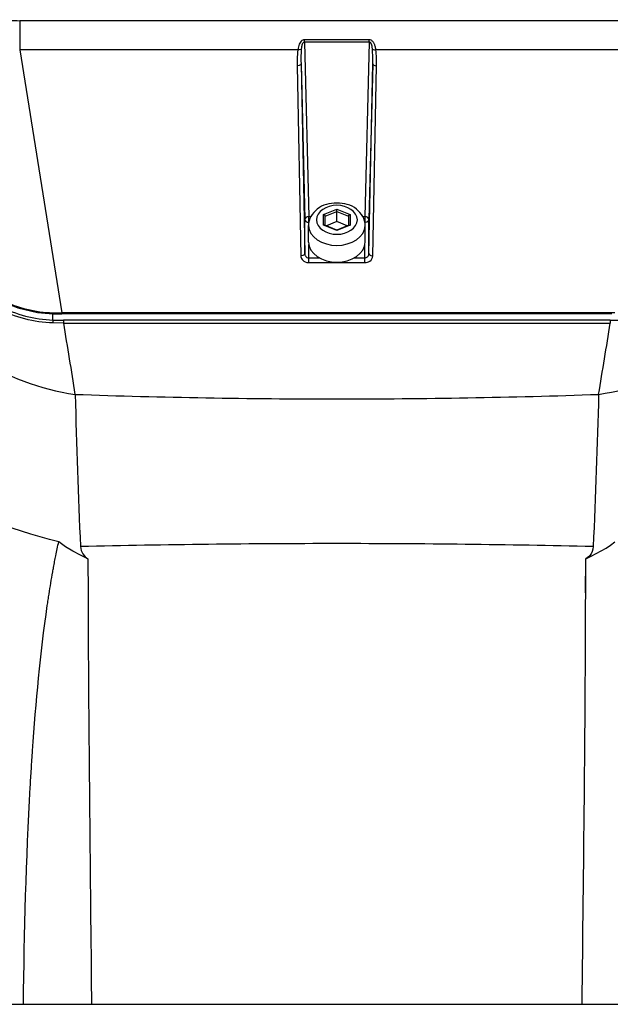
# Paper-space layout 'Sheet' of a CAD drawing. Header units: inches. Extents: x 0.2 to 10.8, y 0.2 to 8.3.
# Tile 409 of 545: x 7.549 to 7.849, y 4.62 to 5.119. Entities that reach past the tile are written whole.
import ezdxf

# ---------------------------------------------------------------- set-up
doc = ezdxf.new("R2010")
doc.units = ezdxf.units.IN
doc.header["$MEASUREMENT"] = 0
doc.layers.get('0').update_dxf_attribs({"lineweight": 5})
doc.layers.add('02___PRT_ALL_AXES', color=7, linetype='Continuous')

psp = doc.layouts.new('Sheet')

# ---------------------------------------------------------------- linework, layer by layer
at = {"color": 0, "linetype": 'ByBlock', "lineweight": -3}
for p, q in [((7.549042, 5.118793), (7.549002, 5.104042)), ((7.870713, 5.118793), (7.549042, 5.118793)), ((7.693462, 5.107917), (7.693462, 5.109107)), ((7.726293, 5.109107), (7.693462, 5.109107)), ((7.693462, 5.107917), (7.695611, 5.01934)), ((7.726293, 5.107917), (7.693462, 5.107917)), ((7.726293, 5.107917), (7.724144, 5.01934)), ((7.726293, 5.107917), (7.726293, 5.109107)), ((7.549002, 5.104042), (7.570338, 4.970597)), ((7.690121, 5.104042), (7.549002, 5.104042)), ((7.870753, 5.104042), (7.729634, 5.104042)), ((7.689695, 5.095847), (7.691612, 4.999488)), ((7.691695, 5.096915), (7.693611, 5.017926)), ((7.691695, 5.096915), (7.693611, 5.000556)), ((7.726144, 5.000556), (7.72806, 5.096915)), ((7.72806, 5.096915), (7.726144, 5.017926)), ((7.728143, 4.999488), (7.73006, 5.095847)), ((7.703189, 5.020493), (7.709877, 5.023224)), ((7.703189, 5.015032), (7.703189, 5.020493)), ((7.703989, 5.019601), (7.709877, 5.022005)), ((7.709877, 5.016914), (7.709877, 5.023224)), ((7.709877, 5.023224), (7.716566, 5.020493)), ((7.709877, 5.022005), (7.715766, 5.019601)), ((7.716566, 5.020493), (7.716566, 5.015032)), ((7.693611, 5.000556), (7.693611, 5.017926)), ((7.695611, 5.016537), (7.695611, 5.01934)), ((7.696621, 5.01934), (7.695611, 5.01934)), ((7.709877, 5.012599), (7.703793, 5.015083)), ((7.703989, 5.015003), (7.703989, 5.019601)), ((7.709877, 5.016914), (7.704593, 5.014757)), ((7.715162, 5.014757), (7.709877, 5.016914)), ((7.715962, 5.015083), (7.709877, 5.012599)), ((7.715766, 5.019601), (7.715766, 5.015003)), ((7.724144, 5.01934), (7.723128, 5.01934)), ((7.724144, 5.01934), (7.724144, 5.016537)), ((7.726144, 5.000556), (7.726144, 5.017926)), ((7.695477, 5.006449), (7.695477, 5.014934)), ((7.709877, 5.012301), (7.703189, 5.015032)), ((7.716566, 5.015032), (7.709877, 5.012301)), ((7.709877, 5.012599), (7.709877, 5.012301)), ((7.724277, 5.006449), (7.724277, 5.014934)), ((7.695611, 4.996039), (7.695611, 5.005309)), ((7.724144, 4.996039), (7.724144, 5.005309)), ((7.695611, 4.998496), (7.700963, 4.998496)), ((7.695611, 4.996039), (7.724144, 4.996039)), ((7.718792, 4.998496), (7.724144, 4.998496)), ((7.565842, 4.970643), (7.567336, 4.970618)), ((7.565842, 4.970643), (7.565849, 4.970081)), ((7.567336, 4.970618), (7.568834, 4.970602)), ((7.568834, 4.970602), (7.570338, 4.970598)), ((7.850921, 4.970602), (7.570338, 4.970597)), ((7.570338, 4.970597), (7.570338, 4.970023)), ((7.571169, 4.965397), (7.565836, 4.965461)), ((7.565852, 4.970073), (7.570338, 4.970024)), ((7.565877, 4.966935), (7.565877, 4.970073)), ((7.565877, 4.966935), (7.57117, 4.966867)), ((7.849417, 4.970023), (7.570338, 4.970023)), ((7.57117, 4.966867), (7.571169, 4.965397)), ((7.571169, 4.965397), (7.848586, 4.965397)), ((7.848585, 4.966867), (7.57117, 4.966867)), ((7.848585, 4.966867), (7.853877, 4.966935)), ((7.848585, 4.966867), (7.848585, 4.965397)), ((7.583643, 4.845787), (7.583673, 4.828082)), ((7.836035, 4.828461), (7.836112, 4.845787)), ((7.836093, 4.828462), (7.836112, 4.845787)), ((7.585317, 4.63284), (7.585461, 4.619785)), ((7.293877, 4.619786), (8.125877, 4.619786))]:
    psp.add_line(p, q, dxfattribs=at)
for points in [[(7.693462, 5.109107), (7.693027, 5.109061), (7.692582, 5.108915), (7.692149, 5.108667), (7.691753, 5.108329), (7.691399, 5.107915), (7.691089, 5.107434), (7.690818, 5.106887), (7.690584, 5.106267), (7.690387, 5.105575), (7.690233, 5.104828), (7.690121, 5.104042)], [(7.693462, 5.107917), (7.693245, 5.10789), (7.693023, 5.107797), (7.692808, 5.107637), (7.692612, 5.107415), (7.692437, 5.107139), (7.692285, 5.106815), (7.692153, 5.10644), (7.69204, 5.106007), (7.691947, 5.105514), (7.691876, 5.10497), (7.691826, 5.104381)], [(7.729634, 5.104042), (7.729569, 5.104533), (7.729492, 5.104994), (7.729403, 5.105425), (7.729304, 5.105824), (7.729196, 5.10619), (7.729083, 5.106522), (7.728965, 5.106821), (7.728844, 5.107091), (7.728718, 5.10734), (7.728585, 5.107573), (7.72844, 5.107798), (7.728276, 5.108019), (7.728086, 5.108242), (7.727857, 5.108466), (7.727574, 5.108689), (7.727222, 5.108892), (7.726795, 5.109045), (7.726293, 5.109107)], [(7.727929, 5.104381), (7.727901, 5.104751), (7.727866, 5.105092), (7.727824, 5.105406), (7.727778, 5.105693), (7.727726, 5.105953), (7.727672, 5.106186), (7.727615, 5.106394), (7.727556, 5.10658), (7.727495, 5.10675), (7.72743, 5.106909), (7.727359, 5.107061), (7.727278, 5.107209), (7.727185, 5.107357), (7.727072, 5.107505), (7.726931, 5.107651), (7.726757, 5.107783), (7.726544, 5.10788), (7.726293, 5.107917)], [(7.690121, 5.104042), (7.68998, 5.102884), (7.689866, 5.101683), (7.689776, 5.100379), (7.689713, 5.098975), (7.689684, 5.097467), (7.689695, 5.095847)], [(7.691826, 5.104381), (7.691383, 5.104155), (7.690791, 5.104037), (7.690121, 5.104042)], [(7.691826, 5.104381), (7.691767, 5.103327), (7.691722, 5.102233), (7.69169, 5.101044), (7.691673, 5.099765), (7.691673, 5.098391), (7.691695, 5.096915)], [(7.72806, 5.096915), (7.72808, 5.098216), (7.728084, 5.099409), (7.728074, 5.100502), (7.728055, 5.101502), (7.728026, 5.102427), (7.727986, 5.10336), (7.727929, 5.104381)], [(7.727929, 5.104381), (7.728372, 5.104155), (7.728964, 5.104037), (7.729634, 5.104042)], [(7.73006, 5.095847), (7.730071, 5.097275), (7.730053, 5.098583), (7.73001, 5.099783), (7.729948, 5.100881), (7.729871, 5.101897), (7.729771, 5.102921), (7.729634, 5.104042)], [(7.691695, 5.096915), (7.691424, 5.096392), (7.690693, 5.096001), (7.689695, 5.095847)], [(7.72806, 5.096915), (7.728331, 5.096392), (7.729062, 5.096001), (7.73006, 5.095847)], [(7.695611, 5.01934), (7.694864, 5.01923), (7.694214, 5.018927), (7.693766, 5.018463), (7.693611, 5.017926)], [(7.693611, 5.017926), (7.693776, 5.017389), (7.694226, 5.016931), (7.694872, 5.016637), (7.695611, 5.016537)], [(7.726144, 5.017926), (7.725999, 5.018447), (7.725574, 5.018904), (7.724915, 5.019223), (7.724144, 5.01934)], [(7.724144, 5.016537), (7.725134, 5.016722), (7.725864, 5.017229), (7.726144, 5.017926)], [(7.693611, 5.000556), (7.693341, 5.000032), (7.692609, 4.999641), (7.691612, 4.999488)], [(7.693611, 5.000556), (7.693635, 5.000267), (7.693693, 4.999998), (7.693786, 4.999735), (7.693921, 4.999472), (7.694112, 4.999204), (7.694376, 4.998944), (7.694713, 4.998719), (7.695123, 4.998559), (7.695611, 4.998496)], [(7.724144, 4.998496), (7.724444, 4.99852), (7.724749, 4.998594), (7.725075, 4.998737), (7.725399, 4.99896), (7.725689, 4.999261), (7.725918, 4.999625), (7.726076, 5.000052), (7.726144, 5.000556)], [(7.726144, 5.000556), (7.726414, 5.000032), (7.727146, 4.999641), (7.728143, 4.999488)], [(7.691612, 4.999488), (7.69166, 4.999003), (7.691775, 4.998553), (7.69196, 4.998114), (7.69223, 4.997673), (7.692614, 4.997225), (7.693141, 4.996788), (7.693814, 4.996413), (7.694635, 4.996145), (7.695611, 4.996039)], [(7.724144, 4.996039), (7.724745, 4.996078), (7.725354, 4.996203), (7.726007, 4.996443), (7.726654, 4.996816), (7.727233, 4.997319), (7.727692, 4.997929), (7.728009, 4.998645), (7.728143, 4.999488)], [(7.539812, 4.976426), (7.547994, 4.973144), (7.558109, 4.970739), (7.565852, 4.970073)], [(7.583643, 4.845786), (7.579821, 4.847723), (7.575962, 4.849733), (7.572254, 4.85191), (7.568808, 4.854415)], [(7.57983, 4.852009), (7.580158, 4.850049), (7.580947, 4.848316), (7.582145, 4.846833), (7.583643, 4.845787)], [(7.836112, 4.845787), (7.838889, 4.847185), (7.841344, 4.848453), (7.843919, 4.849802), (7.846402, 4.851215), (7.84875, 4.852758), (7.850947, 4.854415)], [(7.839925, 4.852009), (7.839741, 4.850629), (7.839368, 4.849428), (7.838861, 4.848394), (7.838254, 4.847518), (7.837579, 4.846796), (7.836857, 4.846219), (7.836112, 4.845787)]]:
    psp.add_lwpolyline(points, dxfattribs=at)
for centre, radius, start, end in [((7.709619, 8.73073), 3.803829, 268.003321, 270.003897), ((7.710173, 8.730724), 3.803822, 269.995541, 271.996117), ((7.710811, -0.935606), 5.789097, 90.0092348, 91.2964483), ((7.708904, -0.939026), 5.792517, 88.7039207, 89.9903742), ((23.514238, 4.891518), 15.930701, 180.2281516, 180.5826618), ((56.388259, 5.163912), 48.805832, 180.5099677, 180.6234655)]:
    psp.add_arc(centre, radius, start, end, dxfattribs=at)
for points, knots in [([(7.538794, 5.119293), (7.540497, 5.119136), (7.54391, 5.118895), (7.547331, 5.118801), (7.549042, 5.118793)], [0, 0, 0, 0, 0.499975, 1, 1, 1, 1]), ([(7.724277, 5.014934), (7.724277, 5.018053), (7.720239, 5.024642), (7.709877, 5.027156), (7.699516, 5.024642), (7.695477, 5.018053), (7.695477, 5.014934)], [0, 0, 0, 0, 0.2362903, 0.5000139, 0.7637246, 1, 1, 1, 1]), ([(7.703773, 5.015058), (7.703685, 5.01509), (7.703482, 5.015113), (7.703285, 5.015071), (7.703189, 5.015032)], [0, 0, 0, 0, 0.4742879, 1, 1, 1, 1]), ([(7.715982, 5.015058), (7.71607, 5.01509), (7.716273, 5.015113), (7.71647, 5.015071), (7.716566, 5.015032)], [0, 0, 0, 0, 0.4742879, 1, 1, 1, 1]), ([(7.565877, 4.966935), (7.565866, 4.966702), (7.565849, 4.966211), (7.565839, 4.965719), (7.565836, 4.965461)], [0, 0, 0, 0, 0.4747048, 1, 1, 1, 1]), ([(7.567312, 4.847369), (7.567549, 4.848546), (7.568034, 4.850897), (7.568545, 4.853243), (7.568808, 4.854415)], [0, 0, 0, 0, 0.4997034, 1, 1, 1, 1]), ([(7.566174, 4.841466), (7.566356, 4.842451), (7.566727, 4.84442), (7.567114, 4.846387), (7.567312, 4.847369)], [0, 0, 0, 0, 0.4998164, 1, 1, 1, 1]), ([(7.565747, 4.839117), (7.565817, 4.839509), (7.565958, 4.840292), (7.566102, 4.841075), (7.566174, 4.841466)], [0, 0, 0, 0, 0.4999401, 1, 1, 1, 1]), ([(7.563878, 4.827897), (7.564168, 4.82977), (7.56477, 4.833514), (7.565413, 4.83725), (7.565747, 4.839117)], [0, 0, 0, 0, 0.4997922, 1, 1, 1, 1]), ([(7.563002, 4.822061), (7.563143, 4.823034), (7.56343, 4.824981), (7.563727, 4.826925), (7.563878, 4.827897)], [0, 0, 0, 0, 0.4999281, 1, 1, 1, 1]), ([(7.554356, 4.730008), (7.554532, 4.733082), (7.554901, 4.739227), (7.555306, 4.74537), (7.555518, 4.74844)], [0, 0, 0, 0, 0.5001054, 1, 1, 1, 1])]:
    psp.add_open_spline(points, degree=3, knots=knots, dxfattribs=at)
for points in [[(7.720277, 5.017762), (7.720277, 5.022008), (7.709877, 5.028224), (7.699477, 5.022008), (7.699477, 5.017762)], [(7.703989, 5.019601), (7.703989, 5.02), (7.703558, 5.020342), (7.703189, 5.020493)], [(7.715766, 5.019601), (7.715766, 5.02), (7.716197, 5.020342), (7.716566, 5.020493)], [(7.699477, 5.017762), (7.699477, 5.013517), (7.709877, 5.0073), (7.720277, 5.013517), (7.720277, 5.017762)], [(7.695477, 5.014934), (7.695477, 5.009055), (7.709877, 5.000448), (7.724277, 5.009055), (7.724277, 5.014934)], [(7.484201, 4.981769), (7.508238, 4.955542), (7.541894, 4.934416), (7.577086, 4.929205)], [(7.842668, 4.929212), (7.877859, 4.934419), (7.911515, 4.955545), (7.93555, 4.981772)], [(7.540095, 4.976875), (7.54807, 4.973084), (7.557014, 4.970823), (7.565842, 4.970643)], [(7.565836, 4.965461), (7.556254, 4.965703), (7.546577, 4.968337), (7.537965, 4.972547)], [(7.538662, 4.973964), (7.547029, 4.969747), (7.556511, 4.967173), (7.565877, 4.966935)], [(7.571169, 4.965397), (7.573114, 4.953332), (7.575206, 4.94129), (7.577013, 4.929203)], [(7.842667, 4.92921), (7.844603, 4.941277), (7.84671, 4.953317), (7.8485, 4.965406)], [(7.577087, 4.929211), (7.577912, 4.903474), (7.578679, 4.877734), (7.57983, 4.852009)], [(7.842668, 4.92921), (7.841843, 4.903473), (7.841076, 4.877733), (7.839925, 4.852009)], [(7.568808, 4.854415), (7.543425, 4.860569), (7.518614, 4.870914), (7.496766, 4.885226)], [(7.834294, 4.619787), (7.835073, 4.689344), (7.835906, 4.758901), (7.836093, 4.828462)], [(7.555518, 4.74844), (7.557219, 4.773048), (7.559463, 4.797649), (7.563002, 4.822061)], [(7.550931, 4.61979), (7.551316, 4.656545), (7.552257, 4.693311), (7.554356, 4.730008)]]:
    psp.add_open_spline(points, degree=3, dxfattribs=at)
at = {"layer": '02___PRT_ALL_AXES', "color": 0, "linetype": 'ByBlock', "lineweight": -3}
psp.add_open_spline([(7.695477, 5.006449), (7.695477, 5.00057), (7.709877, 4.991963), (7.724277, 5.00057), (7.724277, 5.006449)], degree=3, dxfattribs=at)

doc.saveas('drawing.dxf')
